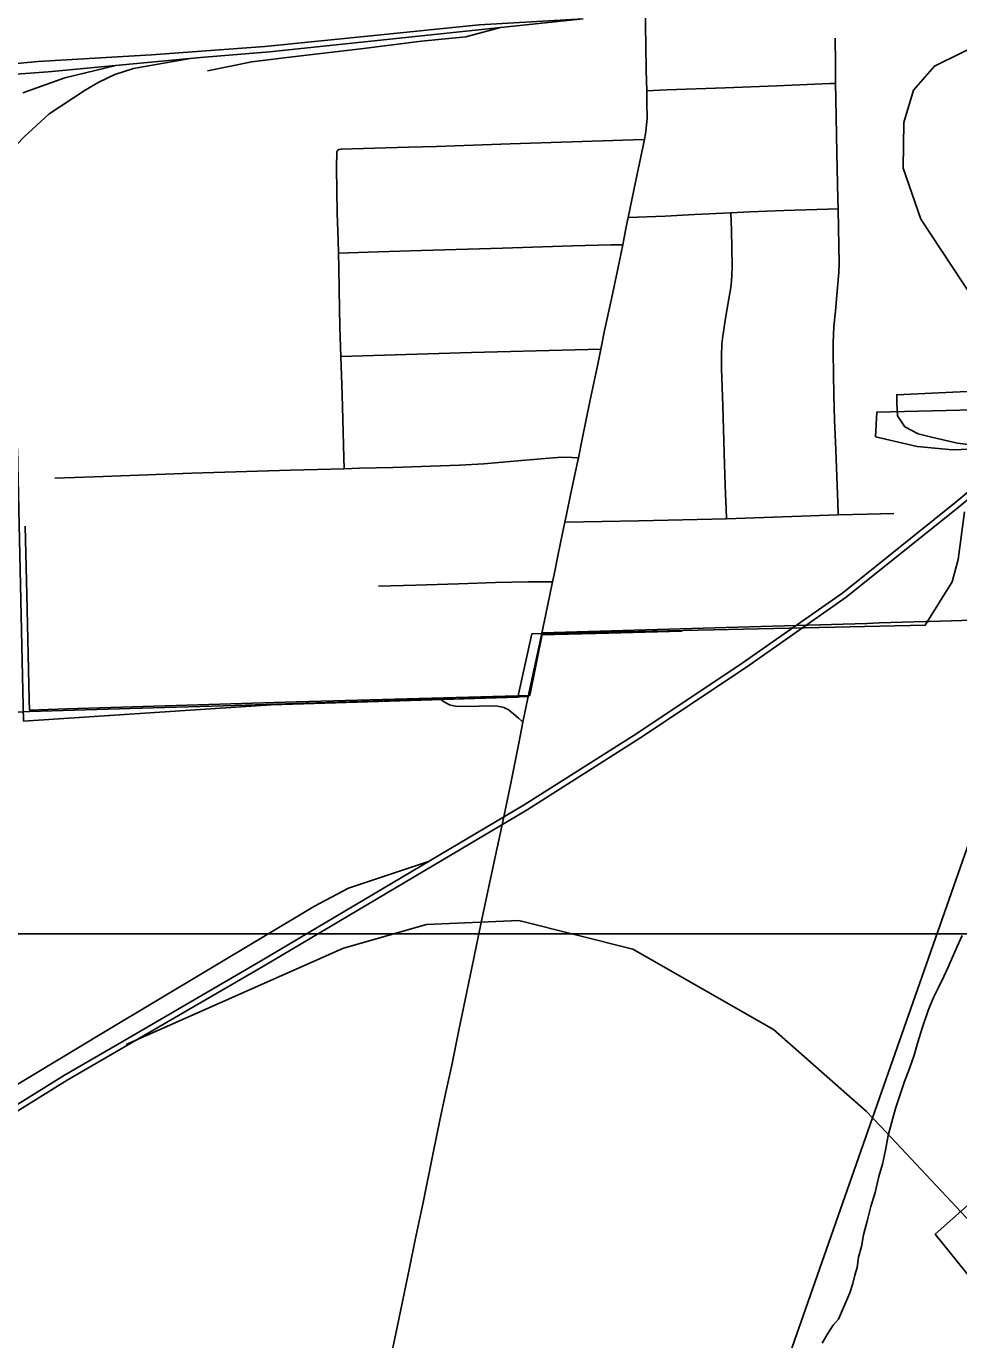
# Model space of a CAD drawing. Extents: x -59 to 82, y -3 to 49.
# Drawn here: x -11.484 to -11.023, y 33.123 to 33.772 of the extents above; entities that cross this region are included whole.
import ezdxf

# ---------------------------------------------------------------- set-up
doc = ezdxf.new("R2010")
doc.units = 0
for name, color, linetype in [('GM_X_City_Street', 7, 'Continuous'), ('GM_X_Corporation', 7, 'Continuous'), ('GM_X_County_Road', 7, 'Continuous'), ('GM_X_Minor_River', 7, 'Continuous'), ('GM_X_Rail_Line', 7, 'Continuous'), ('SH_Data', 7, 'Continuous')]:
    doc.layers.add(name, color=color, linetype=linetype)

msp = doc.modelspace()

# ---------------------------------------------------------------- linework, layer by layer
at = {"layer": 'GM_X_City_Street'}
for points in [[(-11.08272, 33.53046), (-11.08297, 33.53662), (-11.08328, 33.54507), (-11.0839, 33.56265), (-11.08449, 33.57752), (-11.0849, 33.58972), (-11.08527, 33.61073), (-11.08519, 33.61552), (-11.08481, 33.62365), (-11.08405, 33.63126), (-11.08353, 33.63728), (-11.08246, 33.65036), (-11.08231, 33.65487), (-11.08249, 33.67243), (-11.08274, 33.68191), (-11.08292, 33.68675), (-11.08332, 33.70931), (-11.08386, 33.73632), (-11.08402, 33.74387), (-11.08412, 33.75392), (-11.08423, 33.76623)], [(-11.1774, 33.74026), (-11.16749, 33.74066), (-11.13855, 33.74175), (-11.11304, 33.74271), (-11.0867, 33.74374), (-11.08402, 33.74387)], [(-11.32958, 33.71116), (-11.32835, 33.7114), (-11.32301, 33.71154), (-11.29517, 33.71228), (-11.28136, 33.71265), (-11.24496, 33.71392), (-11.21443, 33.71491), (-11.18414, 33.71589), (-11.17846, 33.71607)], [(-11.32702, 33.55331), (-11.32715, 33.55869), (-11.32785, 33.58414), (-11.3282, 33.59476), (-11.32867, 33.60881), (-11.32907, 33.62334), (-11.32948, 33.64199), (-11.32971, 33.65284), (-11.32987, 33.65993), (-11.33004, 33.66635), (-11.33038, 33.67974), (-11.33086, 33.70207), (-11.33063, 33.71012), (-11.33048, 33.71036), (-11.3303, 33.71059), (-11.33009, 33.71081), (-11.32958, 33.71116)], [(-11.18925, 33.66407), (-11.18767, 33.67206), (-11.18659, 33.67758)], [(-11.18659, 33.67758), (-11.16829, 33.67823), (-11.15377, 33.67899), (-11.13583, 33.67993), (-11.12633, 33.68031), (-11.10961, 33.68099), (-11.08783, 33.68174), (-11.08274, 33.68191)], [(-11.13801, 33.52858), (-11.13818, 33.53367), (-11.13843, 33.54063), (-11.13888, 33.55534), (-11.13984, 33.58443), (-11.14036, 33.60268), (-11.14047, 33.60908), (-11.14022, 33.61509), (-11.13994, 33.61767), (-11.13842, 33.62772), (-11.13682, 33.6373), (-11.13587, 33.64301), (-11.13542, 33.64646), (-11.13524, 33.64854), (-11.13511, 33.65356), (-11.13553, 33.67137), (-11.13583, 33.67993)], [(-11.32987, 33.65993), (-11.31025, 33.66063), (-11.28878, 33.66124), (-11.24872, 33.66235), (-11.21403, 33.66349), (-11.19517, 33.6641), (-11.18925, 33.66407)], [(-11.32867, 33.60881), (-11.2641, 33.61081), (-11.21271, 33.61213), (-11.20004, 33.61245)], [(-11.4701, 33.54859), (-11.45059, 33.5493), (-11.40239, 33.55108), (-11.35359, 33.55253), (-11.32702, 33.55331), (-11.31945, 33.55354), (-11.30287, 33.55401), (-11.27004, 33.55502), (-11.25791, 33.5557), (-11.24311, 33.55701), (-11.22953, 33.55824), (-11.22147, 33.5589), (-11.21744, 33.559), (-11.21117, 33.55872)], [(-11.21782, 33.52683), (-11.18135, 33.52763), (-11.13801, 33.52858), (-11.10567, 33.52968), (-11.08272, 33.53046), (-11.06836, 33.53084), (-11.05527, 33.53117)], [(-11.30995, 33.49521), (-11.2916, 33.49577), (-11.27043, 33.49643), (-11.2521, 33.49705), (-11.23598, 33.49741), (-11.22396, 33.49739)], [(-11.22947, 33.47121), (-11.19611, 33.47207), (-11.16007, 33.47299)]]:
    msp.add_lwpolyline(points, dxfattribs=at)
at = {"layer": 'GM_X_Corporation'}
for points in [[(-12.94952, 34.53065), (-12.13355, 34.57285), (-12.13279, 34.43534), (-12.12931, 34.39512), (-12.12748, 34.36702), (-11.96631, 34.36379), (-11.96647, 34.34365), (-11.87346, 34.26486), (-11.87332, 34.25119), (-11.82366, 34.25209), (-11.81938, 34.03713), (-11.8061, 33.55749), (-11.48845, 33.56313), (-11.48551, 33.4285), (-11.36313, 33.4366), (-11.24118, 33.44043), (-11.23416, 33.47166), (-11.03971, 33.47593), (-11.0263, 33.49734), (-11.02339, 33.50839), (-11.02024, 33.53198)], [(-11.01721, 33.56522), (-11.02367, 33.56598), (-11.03017, 33.56749), (-11.03666, 33.569), (-11.04315, 33.57051), (-11.0497, 33.57411), (-11.05346, 33.5795), (-11.05365, 33.58575), (-11.05377, 33.58987), (-10.99473, 33.59263)], [(-10.98382, 33.56427), (-11.02626, 33.56268), (-11.04372, 33.56439), (-11.06425, 33.56912), (-11.06363, 33.58128), (-10.8923, 33.58537)], [(-11.4847, 33.52499), (-11.48392, 33.49111), (-11.48271, 33.439), (-11.48264, 33.43394), (-11.46415, 33.43463), (-11.39936, 33.43658), (-11.35049, 33.43806), (-11.23521, 33.44126), (-11.22896, 33.47225), (-11.12681, 33.47512), (-11.06863, 33.47685), (-11.06234, 33.47704), (-11.03952, 33.47772), (-11.03753, 33.47775), (-11.01094, 33.47857)], [(-11.01734, 33.19038), (-11.03469, 33.17488), (-11.01275, 33.14754)]]:
    msp.add_lwpolyline(points, dxfattribs=at)
at = {"layer": 'GM_X_County_Road'}
msp.add_line((-11.23858, 33.42792), (-11.23608, 33.44063), dxfattribs=at)
for points in [[(-11.18659, 33.67758), (-11.18273, 33.69589), (-11.17846, 33.71607), (-11.17779, 33.72011), (-11.17743, 33.7233), (-11.17724, 33.7265), (-11.17733, 33.73449), (-11.1774, 33.74026), (-11.1776, 33.75024), (-11.17786, 33.76308), (-11.17834, 33.78978), (-11.17852, 33.79991), (-11.17878, 33.81162), (-11.17914, 33.82824), (-11.17955, 33.84854), (-11.17978, 33.85947), (-11.17994, 33.87227)], [(-11.18925, 33.66407), (-11.18767, 33.67206), (-11.18659, 33.67758)], [(-11.22947, 33.47121), (-11.2265, 33.48532), (-11.22396, 33.49739), (-11.22323, 33.50106), (-11.22127, 33.51025), (-11.21897, 33.52145), (-11.21782, 33.52683), (-11.21699, 33.53074), (-11.21501, 33.54045), (-11.21289, 33.55042), (-11.21117, 33.55872), (-11.20933, 33.56788), (-11.2055, 33.5865), (-11.20159, 33.60506), (-11.20004, 33.61245), (-11.19821, 33.62168), (-11.19481, 33.63732), (-11.19169, 33.65209), (-11.18925, 33.66407)], [(-11.23608, 33.44063), (-11.23292, 33.45522), (-11.22947, 33.47121)], [(-11.48243, 33.43328), (-11.42724, 33.43494), (-11.38099, 33.43632), (-11.33572, 33.43766), (-11.2959, 33.43881), (-11.27931, 33.43936), (-11.27049, 33.43954), (-11.25208, 33.44016), (-11.24439, 33.44038), (-11.23608, 33.44063)], [(-11.27931, 33.43936), (-11.27782, 33.43823), (-11.27644, 33.43732), (-11.27495, 33.43661), (-11.27354, 33.43622), (-11.27199, 33.43594), (-11.27015, 33.43578), (-11.26019, 33.43593), (-11.25406, 33.43607), (-11.25119, 33.43594), (-11.24947, 33.43566), (-11.24813, 33.43526), (-11.24669, 33.43462), (-11.24595, 33.4342), (-11.2449, 33.43343), (-11.24331, 33.43215), (-11.24083, 33.42998), (-11.23939, 33.42866), (-11.23858, 33.42792)], [(-11.59261, 33.4174), (-11.57119, 33.42063), (-11.539, 33.4256), (-11.52137, 33.42836), (-11.50606, 33.43076), (-11.49625, 33.43219), (-11.49403, 33.43249), (-11.49063, 33.43279), (-11.48823, 33.43297), (-11.48243, 33.43328)], [(-11.30733, 33.09759), (-11.30079, 33.12885), (-11.29471, 33.15813), (-11.29183, 33.17203), (-11.28801, 33.1905), (-11.28293, 33.21505), (-11.27963, 33.23114), (-11.27665, 33.24506), (-11.27381, 33.25832), (-11.27041, 33.27485), (-11.26695, 33.2916), (-11.26288, 33.31136), (-11.2592, 33.329), (-11.25296, 33.35829), (-11.24893, 33.37718), (-11.24463, 33.39781), (-11.24061, 33.41762), (-11.23858, 33.42792)]]:
    msp.add_lwpolyline(points, dxfattribs=at)
at = {"layer": 'GM_X_Minor_River'}
msp.add_lwpolyline([(-11.09072, 33.12097), (-11.08811, 33.12518), (-11.08514, 33.12977), (-11.08253, 33.13285), (-11.07701, 33.14584), (-11.07555, 33.15041), (-11.07447, 33.15461), (-11.07339, 33.15842), (-11.07269, 33.16337), (-11.07125, 33.1687), (-11.07019, 33.17442), (-11.06838, 33.18128), (-11.06659, 33.18852), (-11.0644, 33.19539), (-11.06262, 33.20339), (-11.0608, 33.20949), (-11.05938, 33.21635), (-11.05796, 33.22359), (-11.05615, 33.23045), (-11.05434, 33.23694), (-11.05216, 33.24342), (-11.04997, 33.25029), (-11.04741, 33.25678), (-11.04522, 33.26327), (-11.04341, 33.26975), (-11.04122, 33.27662), (-11.03831, 33.28539), (-11.03573, 33.29151), (-11.03315, 33.29686), (-11.03056, 33.30221), (-11.02835, 33.3068), (-11.02614, 33.31176), (-11.02394, 33.31711), (-11.02135, 33.32246)], dxfattribs=at)
at = {"layer": 'GM_X_Rail_Line'}
for points in [[(-10.96495, 33.58393), (-10.96495, 33.58394), (-10.98442, 33.6049), (-11.01605, 33.63745), (-11.04184, 33.67679), (-11.05059, 33.70193), (-11.05029, 33.72448), (-11.04541, 33.74059), (-11.03517, 33.75231), (-11.0215, 33.75914), (-10.99466, 33.77183), (-10.97417, 33.7894), (-10.95514, 33.80892), (-10.9405, 33.83186), (-10.93123, 33.86213), (-10.91515, 33.90582), (-10.89708, 33.95536), (-10.8717, 34.03834), (-10.85902, 34.08275), (-10.84962, 34.11046), (-10.82974, 34.1423), (-10.80091, 34.16715), (-10.72532, 34.22089)], [(-12.86175, 32.40166), (-12.77141, 32.45621), (-12.72371, 32.48515), (-12.66378, 32.52141), (-12.38474, 32.69324), (-11.9643, 32.94998), (-11.70757, 33.09949), (-11.46389, 33.251), (-11.43451, 33.26807), (-11.36687, 33.30737), (-11.23653, 33.38467), (-11.18078, 33.42007), (-11.12857, 33.45488), (-11.07876, 33.48979), (-11.02261, 33.53481), (-10.97022, 33.57831), (-10.96475, 33.58338), (-10.87983, 33.66205), (-10.78902, 33.75886), (-10.7688, 33.78431)], [(-11.78324, 33.7413), (-11.72972, 33.74008), (-11.62007, 33.74204), (-11.56453, 33.74515), (-11.52918, 33.74899), (-11.50143, 33.75257), (-11.47829, 33.75464), (-11.46145, 33.75572), (-11.42219, 33.75794), (-11.36629, 33.76216), (-11.31058, 33.76767), (-11.26025, 33.77276), (-11.20878, 33.77574)], [(-11.20878, 33.77574), (-11.36398, 33.75949), (-11.39805, 33.7566), (-11.47336, 33.74956), (-11.50264, 33.74737), (-11.54285, 33.74397), (-11.57006, 33.74166), (-11.59557, 33.73996), (-11.62654, 33.73862), (-11.6546, 33.73777), (-11.69359, 33.73729), (-11.72797, 33.73717), (-11.75822, 33.73802), (-11.78324, 33.7413)], [(-11.39457, 33.75007), (-11.37269, 33.75458), (-11.35527, 33.75675), (-11.31872, 33.76094), (-11.28881, 33.76476), (-11.26691, 33.76681), (-11.24963, 33.77146)], [(-11.49987, 33.70221), (-11.48526, 33.71752), (-11.47283, 33.72876), (-11.4551, 33.7405), (-11.44828, 33.74444), (-11.44035, 33.74821), (-11.43112, 33.75125), (-11.40314, 33.75613)], [(-11.43992, 33.75268), (-11.46506, 33.74656), (-11.48594, 33.73915)], [(-12.86318, 32.40406), (-12.77286, 32.45859), (-12.72517, 32.48753), (-12.66524, 32.52379), (-12.3862, 32.69562), (-11.96574, 32.95237), (-11.70902, 33.10188), (-11.46533, 33.25339), (-11.43592, 33.27048), (-11.36829, 33.30977), (-11.238, 33.38705), (-11.18231, 33.4224), (-11.13015, 33.45718), (-11.08045, 33.49202), (-11.02438, 33.53696), (-10.97207, 33.58041)], [(-11.06577, 33.23234), (-11.0068, 33.40065), (-10.96741, 33.50943), (-10.95807, 33.53071), (-10.95807, 33.56048), (-10.96495, 33.58393)], [(-11.65566, 33.14185), (-11.62601, 33.16454), (-11.59508, 33.18477), (-11.44605, 33.27458), (-11.3416, 33.33704), (-11.32482, 33.34587), (-11.28483, 33.35927)], [(-11.06577, 33.23234), (-11.06866, 33.23542), (-11.11473, 33.27606), (-11.18431, 33.31577), (-11.24066, 33.32998), (-11.28623, 33.32802), (-11.32739, 33.31626), (-11.43472, 33.26862)], [(-11.13638, 32.4161), (-11.13687, 32.45356), (-11.13962, 32.56658), (-11.14288, 32.71687), (-11.1463, 32.87918), (-11.14548, 32.99465), (-11.13636, 33.03086), (-11.06577, 33.23234)], [(-8.27858, 29.62423), (-8.39921, 29.78822), (-8.49181, 29.89997), (-8.5854, 29.98673), (-8.9921, 30.31414), (-9.91034, 31.0469), (-10.04459, 31.15718), (-10.14224, 31.24039), (-10.21329, 31.32567), (-10.2646, 31.40667), (-10.32683, 31.51793), (-10.44492, 31.80172), (-10.67717, 32.40557), (-10.96707, 33.08851), (-11.01696, 33.18051), (-11.06152, 33.22784), (-11.06577, 33.23234)]]:
    msp.add_lwpolyline(points, dxfattribs=at)
at = {"layer": 'SH_Data'}
msp.add_lwpolyline([(-13.61453, 29.9234), (-10.21453, 29.9234), (-10.21453, 33.3234), (-13.61453, 33.3234)], close=True, dxfattribs=at)

doc.saveas('drawing.dxf')
